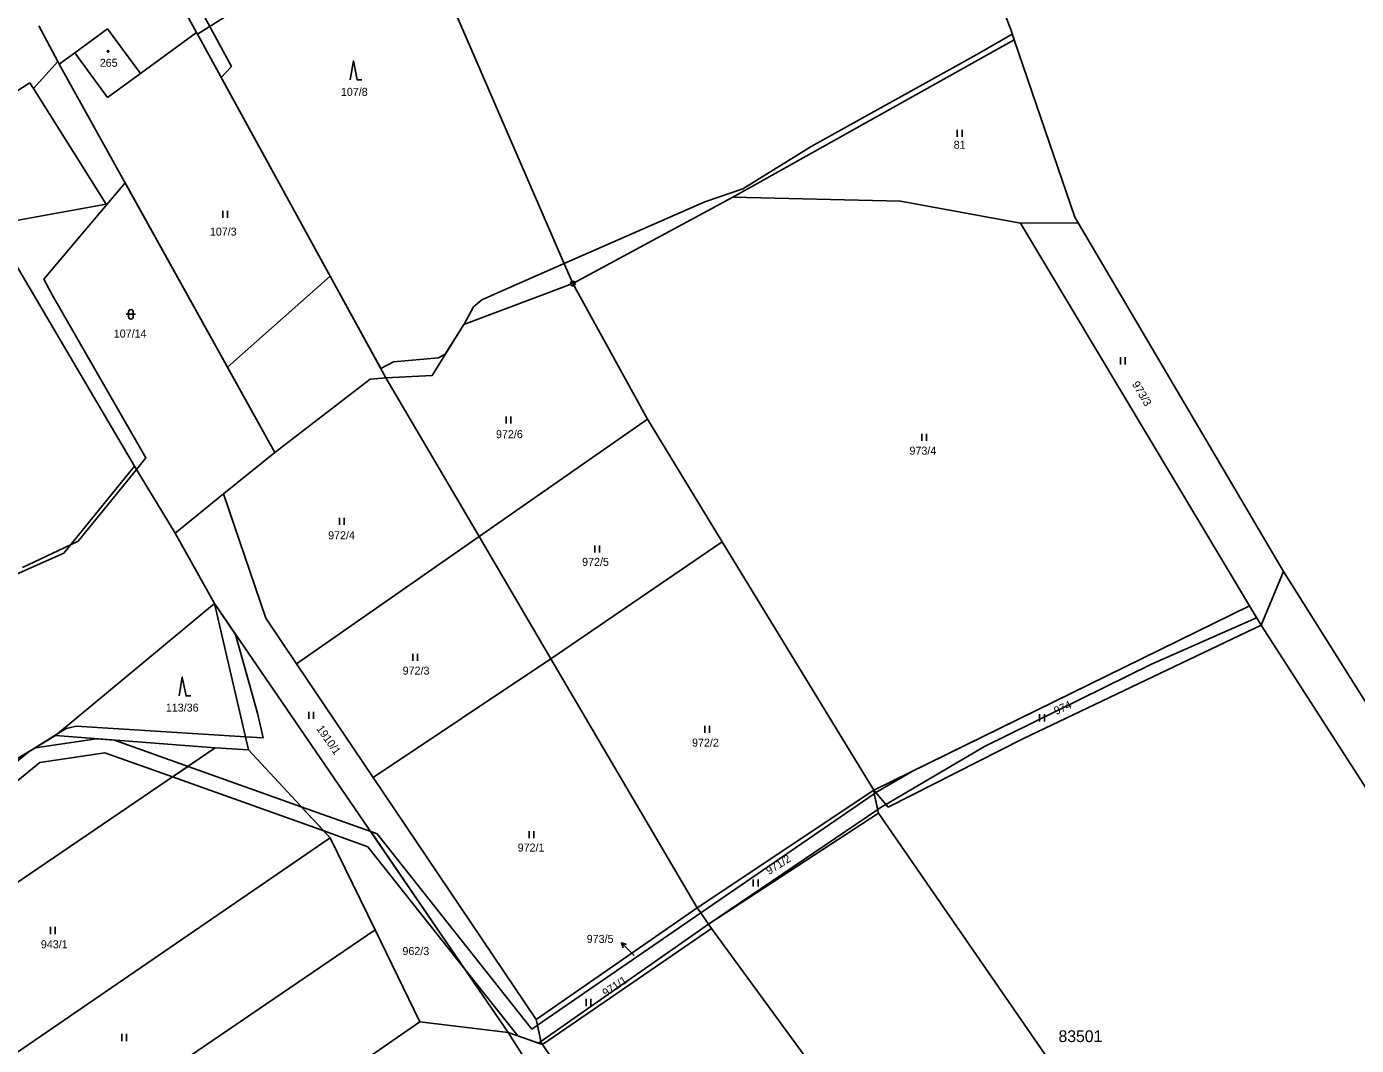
# Model space of a CAD drawing. Extents: x -445050 to -440454, y -1134563 to -1129741.
# Drawn here: x -441350.5 to -441068.1, y -1130964.2 to -1130747.9 of the extents above; entities that cross this region are included whole.
import ezdxf

# ---------------------------------------------------------------- set-up
doc = ezdxf.new("R2010")
doc.units = 0
for name, color, linetype in [('Vrstva 1', 7, 'Continuous'), ('Vrstva 13', 7, 'Continuous'), ('Vrstva 16', 7, 'Continuous'), ('Vrstva 18', 7, 'Continuous'), ('Vrstva 19', 7, 'Continuous'), ('Vrstva 24', 7, 'Continuous'), ('Vrstva 25', 7, 'Continuous'), ('Vrstva 3', 7, 'Continuous'), ('Vrstva 30', 7, 'Continuous'), ('Vrstva 37', 7, 'Continuous'), ('Vrstva 4', 7, 'Continuous'), ('Vrstva 52', 7, 'Continuous'), ('Vrstva 53', 7, 'Continuous'), ('Vrstva 6', 7, 'Continuous')]:
    doc.layers.add(name, color=color, linetype=linetype)

msp = doc.modelspace()

# ---------------------------------------------------------------- linework, layer by layer
at = {"layer": 'Vrstva 1'}
msp.add_line((-441314.18, -1130749.45), (-441272.14, -1130722.97), dxfattribs=at)
for points in [[(-441269.61, -1130721.37), (-441236.18, -1130798.51)], [(-441320.56, -1130737.81), (-441314.38, -1130749.09)], [(-441347.85, -1130747.72), (-441343.82, -1130755.29)], [(-441326.31, -1130757.81), (-441314.38, -1130749.09)], [(-441314.38, -1130749.09), (-441314.18, -1130749.45)], [(-441314.18, -1130749.45), (-441274.21, -1130822.43)], [(-441140.75, -1130750.7), (-441200.53, -1130784.04)], [(-441340.22, -1130753.4), (-441343.52, -1130755.83)], [(-441333.28, -1130762.93), (-441340.22, -1130753.4)], [(-441343.82, -1130755.29), (-441349, -1130761.03)], [(-441343.82, -1130755.29), (-441343.52, -1130755.83)], [(-441343.52, -1130755.83), (-441297.76, -1130838.31)], [(-441333.28, -1130762.93), (-441326.31, -1130757.81)], [(-441349.77, -1130759.8), (-441368.1, -1130771.39)], [(-441349, -1130761.03), (-441349.77, -1130759.8)], [(-441333.58, -1130785.56), (-441349, -1130761.03)], [(-441234.49, -1130802.41), (-441200.53, -1130784.04)], [(-441333.58, -1130785.56), (-441357.81, -1130789.93)], [(-441327.57, -1130841.21), (-441357.81, -1130789.93)], [(-441257.64, -1130811.12), (-441234.49, -1130802.41)], [(-441264.34, -1130821.92), (-441257.64, -1130811.12)], [(-441277.54, -1130822.69), (-441297.76, -1130838.31)], [(-441277.54, -1130822.69), (-441274.21, -1130822.43)], [(-441274.21, -1130822.43), (-441264.34, -1130821.92)], [(-441297.76, -1130838.31), (-441308.66, -1130847.09)], [(-441342.58, -1130859.64), (-441327.57, -1130841.21)], [(-441318.89, -1130855.43), (-441327.57, -1130841.21)], [(-441308.66, -1130847.09), (-441318.89, -1130855.43)], [(-441308.66, -1130847.09), (-441299.7, -1130873.45)], [(-441318.89, -1130855.43), (-441310.54, -1130870.38)], [(-441383.11, -1130877.64), (-441342.58, -1130859.64)], [(-441083.55, -1130863.55), (-441088.33, -1130874.97)], [(-441310.54, -1130870.38), (-441248.2, -1130961.42)], [(-441303.36, -1130901.44), (-441310.54, -1130870.38)], [(-441170.59, -1130909.96), (-441090.79, -1130870.85)], [(-441090.79, -1130870.85), (-441088.33, -1130874.97)], [(-441299.7, -1130873.45), (-441293.15, -1130883.19)], [(-441088.33, -1130874.97), (-441138.89, -1130899.07)], [(-441293.15, -1130883.19), (-441276.9, -1130907.33)], [(-441344.32, -1130898.4), (-441403.18, -1130933.91)], [(-441310.41, -1130901), (-441344.32, -1130898.4)], [(-441138.89, -1130899.07), (-441167.52, -1130913.63)], [(-441303.36, -1130901.44), (-441310.41, -1130901)], [(-441286.01, -1130920.12), (-441303.36, -1130901.44)], [(-441276.9, -1130907.33), (-441242.28, -1130958.7)], [(-441170.59, -1130909.96), (-441208.04, -1130934.94)], [(-441170.59, -1130909.96), (-441170.51, -1130910.74), (-441169.56, -1130914.88)], [(-441167.52, -1130913.63), (-441170.59, -1130909.96)], [(-441169.56, -1130914.88), (-441205.65, -1130938.47)], [(-441276.47, -1130939.68), (-441286.01, -1130920.12)], [(-441242, -1130959.9), (-441207.33, -1130936.02)], [(-441208.04, -1130934.94), (-441207.33, -1130936.02)], [(-441207.33, -1130936.02), (-441205.65, -1130938.47)], [(-441266.95, -1130959.19), (-441276.47, -1130939.68)], [(-441205.04, -1130939.37), (-441240.95, -1130963.99)], [(-441205.65, -1130938.47), (-441205.04, -1130939.37)], [(-441248.2, -1130961.42), (-441266.95, -1130959.19)], [(-441242.28, -1130958.7), (-441242, -1130959.9)], [(-441240.95, -1130963.99), (-441248.2, -1130961.42)], [(-441242, -1130959.9), (-441241.2, -1130963.65)], [(-441241.2, -1130963.65), (-441240.95, -1130963.99)]]:
    msp.add_lwpolyline(points, dxfattribs=at)
at = {"layer": 'Vrstva 13'}
for points in [[(-441163.55, -1130692.4), (-441141.5, -1130748.5)], [(-441141.5, -1130748.5), (-441140.75, -1130750.7)], [(-441140.75, -1130750.7), (-441133.27, -1130772.61)], [(-441133.27, -1130772.61), (-441127.89, -1130788.34)], [(-441127.89, -1130788.34), (-441127.2, -1130789.51)], [(-441127.2, -1130789.51), (-441083.55, -1130863.55)], [(-441069.43, -1130886.07), (-441083.55, -1130863.55)], [(-441069.43, -1130886.07), (-441056, -1130907.27)]]:
    msp.add_lwpolyline(points, dxfattribs=at)
at = {"layer": 'Vrstva 16'}
msp.add_line((-441222.01, -1130944.52), (-441224.15, -1130942.42), dxfattribs=at)
for points in [[(-441223.79, -1130943.48), (-441224.15, -1130942.42), (-441223.09, -1130942.76)], [(-441221.43, -1130945.08), (-441222.01, -1130944.52)]]:
    msp.add_lwpolyline(points, dxfattribs=at)
at = {"layer": 'Vrstva 24'}
for radius in [0.5, 0.1]:
    msp.add_circle((-441234.49, -1130802.41), radius, dxfattribs=at)
at = {"layer": 'Vrstva 25'}
for p, q in [((-441152.83, -1130771.29), (-441152.83, -1130769.79)), ((-441151.83, -1130771.29), (-441151.83, -1130769.79)), ((-441308.83, -1130788.45), (-441308.83, -1130786.95)), ((-441307.83, -1130788.45), (-441307.83, -1130786.95)), ((-441329.32, -1130808.95), (-441327.32, -1130808.95)), ((-441328.82, -1130809.45), (-441328.82, -1130808.45)), ((-441327.82, -1130808.45), (-441327.82, -1130809.45)), ((-441118.17, -1130819.58), (-441118.17, -1130818.08)), ((-441117.17, -1130819.58), (-441117.17, -1130818.08)), ((-441248.66, -1130832.14), (-441248.66, -1130830.64)), ((-441247.66, -1130832.14), (-441247.66, -1130830.64)), ((-441160.36, -1130835.81), (-441160.36, -1130834.31)), ((-441159.36, -1130835.81), (-441159.36, -1130834.31)), ((-441284.01, -1130853.66), (-441284.01, -1130852.16)), ((-441283.01, -1130853.66), (-441283.01, -1130852.16)), ((-441229.81, -1130859.51), (-441229.81, -1130858.01)), ((-441228.81, -1130859.51), (-441228.81, -1130858.01)), ((-441268.43, -1130882.55), (-441268.43, -1130881.05)), ((-441267.43, -1130882.55), (-441267.43, -1130881.05)), ((-441290.53, -1130894.87), (-441290.53, -1130893.37)), ((-441289.53, -1130894.87), (-441289.53, -1130893.37)), ((-441135.35, -1130895.38), (-441135.35, -1130893.88)), ((-441134.35, -1130895.38), (-441134.35, -1130893.88)), ((-441206.44, -1130897.81), (-441206.44, -1130896.31)), ((-441205.44, -1130897.81), (-441205.44, -1130896.31)), ((-441243.77, -1130920.21), (-441243.77, -1130918.71)), ((-441242.77, -1130920.21), (-441242.77, -1130918.71)), ((-441196.15, -1130930.45), (-441196.15, -1130928.95)), ((-441195.15, -1130930.45), (-441195.15, -1130928.95)), ((-441345.42, -1130940.53), (-441345.42, -1130939.03)), ((-441344.42, -1130940.53), (-441344.42, -1130939.03)), ((-441231.67, -1130955.82), (-441231.67, -1130954.32)), ((-441230.67, -1130955.82), (-441230.67, -1130954.32)), ((-441330.28, -1130963.25), (-441330.28, -1130961.75)), ((-441329.28, -1130963.25), (-441329.28, -1130961.75))]:
    msp.add_line(p, q, dxfattribs=at)
for points in [[(-441281.78, -1130759.14), (-441281.08, -1130755.14), (-441280.28, -1130759.14), (-441279.28, -1130759.14)], [(-441318.1, -1130889.98), (-441317.4, -1130885.98), (-441316.6, -1130889.98), (-441315.6, -1130889.98)]]:
    msp.add_lwpolyline(points, dxfattribs=at)
msp.add_circle((-441333.15, -1130753.11), 0.175, dxfattribs=at)
for centre, start, end in [((-441328.32, -1130808.45), 0, 180), ((-441328.32, -1130809.45), 180, 0)]:
    msp.add_arc(centre, 0.5, start, end, dxfattribs=at)
at = {"layer": 'Vrstva 3'}
for points in [[(-441333.29, -1130748.3), (-441340.22, -1130753.4)], [(-441326.31, -1130757.81), (-441333.29, -1130748.3)], [(-441333.28, -1130762.93), (-441340.22, -1130753.4)], [(-441333.28, -1130762.93), (-441326.31, -1130757.81)]]:
    msp.add_lwpolyline(points, dxfattribs=at)
at = {"layer": 'Vrstva 30'}
for points in [[(-441162.2, -1130905.85), (-441090.79, -1130870.85), (-441089.27, -1130873.39), (-441111.62, -1130883.25)], [(-441111.62, -1130883.25), (-441147.05, -1130900.72), (-441168.02, -1130913.04), (-441168.77, -1130913.48), (-441169.72, -1130914.12), (-441170.51, -1130910.74), (-441170.13, -1130910.51), (-441162.2, -1130905.85)], [(-441333.84, -1130902.07), (-441347.66, -1130904.12), (-441376.2, -1130927.42), (-441380.24, -1130927.87), (-441383.63, -1130922.12), (-441380.86, -1130920.44), (-441378.52, -1130924.41), (-441377.5, -1130924.3), (-441349.94, -1130901.79), (-441348.59, -1130900.98), (-441335.66, -1130899.06), (-441331.82, -1130899.36), (-441316.19, -1130904.93), (-441319.51, -1130907.19), (-441333.84, -1130902.07)], [(-441316.19, -1130904.93), (-441292.15, -1130913.51), (-441287.37, -1130918.65), (-441319.51, -1130907.19), (-441316.19, -1130904.93)], [(-441207.33, -1130936.02), (-441170.51, -1130910.74)], [(-441170.51, -1130910.74), (-441169.72, -1130914.12)], [(-441257.41, -1130947.98), (-441278.02, -1130921.99), (-441287.37, -1130918.65), (-441292.15, -1130913.51), (-441277.4, -1130918.77), (-441257.41, -1130947.98)], [(-441169.72, -1130914.12), (-441205.65, -1130938.47), (-441207.33, -1130936.02)], [(-441277.4, -1130918.77), (-441276.06, -1130919.25), (-441243.17, -1130960.74)], [(-441257.41, -1130947.98), (-441277.4, -1130918.77)], [(-441241.27, -1130963.34), (-441242, -1130959.9), (-441207.33, -1130936.02), (-441205.65, -1130938.47), (-441241.27, -1130963.34)], [(-441243.17, -1130960.74), (-441242, -1130959.9), (-441241.27, -1130963.34), (-441241.78, -1130963.7), (-441246.17, -1130962.14), (-441257.41, -1130947.98)]]:
    msp.add_lwpolyline(points, dxfattribs=at)
at = {"layer": 'Vrstva 37'}
msp.add_circle((-441333.15, -1130753.11), 0.175, dxfattribs=at)
at = {"layer": 'Vrstva 4'}
for points in [[(-441333.29, -1130748.3), (-441340.22, -1130753.4)], [(-441326.31, -1130757.81), (-441333.29, -1130748.3)]]:
    msp.add_lwpolyline(points, dxfattribs=at)
at = {"layer": 'Vrstva 52'}
for points in [[(-441286.04, -1130800.83), (-441309.13, -1130758.68), (-441306.98, -1130756.33), (-441324.42, -1130724.02), (-441328.78, -1130715.93), (-441274.46, -1130710.17), (-441276.3, -1130706.33), (-441275.09, -1130706.16), (-441274.03, -1130704.89), (-441274.46, -1130703.18), (-441279.56, -1130692.13), (-441281.04, -1130688.93), (-441229.94, -1130657.08), (-441230.31, -1130656.54), (-441228.22, -1130655.29), (-441250, -1130622.89), (-441264.26, -1130600.91), (-441207.65, -1130574.64), (-441204.57, -1130581.55), (-441191.79, -1130613.59)], [(-441141.16, -1130749.48), (-441148.72, -1130753.75), (-441183.89, -1130773.34), (-441198.35, -1130782.27), (-441206.43, -1130785.03), (-441236.33, -1130798.17), (-441250, -1130804.18), (-441253.83, -1130805.87), (-441255.54, -1130807.36), (-441257.52, -1130811.07), (-441257.64, -1130811.12), (-441261.55, -1130817.42), (-441262.98, -1130818.2), (-441272.54, -1130819.05), (-441275.28, -1130820.48), (-441286.04, -1130800.83)], [(-441141.16, -1130749.48), (-441140.75, -1130750.7), (-441133.27, -1130772.61), (-441127.89, -1130788.34), (-441127.2, -1130789.51)], [(-441351.36, -1130862.74), (-441341.15, -1130857.88), (-441339.51, -1130857.1), (-441330.16, -1130845.62), (-441327.14, -1130841.92), (-441325.12, -1130839.44), (-441345.04, -1130804.8), (-441346.83, -1130801.5), (-441329.53, -1130781.05), (-441307.82, -1130820.19)], [(-441127.2, -1130789.51), (-441083.55, -1130863.55), (-441069.43, -1130886.07), (-441056, -1130907.27), (-441045.35, -1130923.53), (-441032.99, -1130942.46), (-441030.18, -1130946.6), (-440989.66, -1131006.42), (-440983.75, -1131015.14), (-440968.54, -1131035.29), (-440962.58, -1131043.2)], [(-441307.82, -1130820.19), (-441286.04, -1130800.83)], [(-441307.82, -1130820.19), (-441297.76, -1130838.31), (-441308.66, -1130847.09), (-441318.89, -1130855.43), (-441310.54, -1130870.38), (-441306.08, -1130876.9), (-441301.46, -1130893.67), (-441300.23, -1130898.86), (-441304.01, -1130898.63), (-441339.94, -1130896.43), (-441342.06, -1130896.86), (-441343.71, -1130897.89), (-441349.35, -1130901.44), (-441401.01, -1130932.6)]]:
    msp.add_lwpolyline(points, dxfattribs=at)
at = {"layer": 'Vrstva 6'}
for points in [[(-441164.93, -1130784.94), (-441200.53, -1130784.04)], [(-441139.4, -1130789.61), (-441164.93, -1130784.94)], [(-441127.2, -1130789.51), (-441139.4, -1130789.61)], [(-441139.4, -1130789.61), (-441090.79, -1130870.85)], [(-441236.18, -1130798.51), (-441234.49, -1130802.41)], [(-441234.49, -1130802.41), (-441218.61, -1130831.21)], [(-441274.21, -1130822.43), (-441254.37, -1130856.16)], [(-441218.61, -1130831.21), (-441254.37, -1130856.16)], [(-441218.61, -1130831.21), (-441202.76, -1130857.23)], [(-441254.37, -1130856.16), (-441293.15, -1130883.19)], [(-441254.37, -1130856.16), (-441239.12, -1130882.09)], [(-441202.76, -1130857.23), (-441239.12, -1130882.09)], [(-441202.76, -1130857.23), (-441170.59, -1130909.96)], [(-441310.54, -1130870.38), (-441344.32, -1130898.4)], [(-441088.33, -1130874.97), (-440992.48, -1131023.84)], [(-441239.12, -1130882.09), (-441276.9, -1130907.33)], [(-441239.12, -1130882.09), (-441208.04, -1130934.94)], [(-441387.37, -1130953.33), (-441310.41, -1130901)], [(-441169.56, -1130914.88), (-441132.32, -1130968.8)], [(-441286.01, -1130920.12), (-441368.9, -1130976.84)], [(-441208.04, -1130934.94), (-441242.28, -1130958.7)], [(-441355.42, -1130993.46), (-441276.47, -1130939.68)], [(-441205.04, -1130939.37), (-441119.2, -1131056.76)], [(-441266.95, -1130959.19), (-441341.56, -1131010.77)], [(-441248.2, -1130961.42), (-441245.26, -1130966.1)], [(-441240.95, -1130963.99), (-441209.1, -1131011.13)]]:
    msp.add_lwpolyline(points, dxfattribs=at)

# ---------------------------------------------------------------- texts
at = {"layer": 'Vrstva 16'}
msp.add_text('973/5', height=1.7, dxfattribs=at).set_placement((-441231.53, -1130942.42))
at = {"layer": 'Vrstva 18'}
for s, height, p in [('107/8', 1.7, (-441283.73, -1130762.56)), ('81', 1.7, (-441153.6, -1130773.79)), ('107/3', 1.7, (-441311.55, -1130792.24)), ('107/14', 1.7, (-441331.96, -1130813.89)), ('972/6', 1.7, (-441250.79, -1130835.25)), ('973/4', 1.7, (-441162.99, -1130838.75)), ('972/4', 1.7, (-441286.44, -1130856.72)), ('972/5', 1.7, (-441232.5, -1130862.36)), ('972/3', 1.7, (-441270.61, -1130885.45)), ('113/36', 1.7, (-441320.9, -1130893.31)), ('972/2', 1.7, (-441209.16, -1130900.75)), ('972/1', 1.7, (-441246.19, -1130923.03)), ('943/1', 1.7, (-441347.44, -1130943.56)), ('962/3', 1.7, (-441270.66, -1130945.01)), ('973/5', 0.1, (-441221.62, -1130945.08))]:
    msp.add_text(s, height=height, dxfattribs=at).set_placement(p)
for s, rotation, p in [('973/3', 300.6585, (-441115.82, -1130823.75)), ('974', 24.5052, (-441131.85, -1130894.04)), ('1910/1', 305.1144, (-441289.02, -1130896.94)), ('971/2', 31.9716, (-441192.81, -1130928)), ('971/1', 34.2459, (-441227.49, -1130953.93))]:
    msp.add_text(s, height=1.7, rotation=rotation, dxfattribs=at).set_placement(p)
at = {"layer": 'Vrstva 19'}
msp.add_text('265', height=1.7, dxfattribs=at).set_placement((-441334.93, -1130756.39))
at = {"layer": 'Vrstva 53'}
msp.add_text('83501', height=2.5, dxfattribs=at).set_placement((-441131.34, -1130963.48))

doc.saveas('drawing.dxf')
